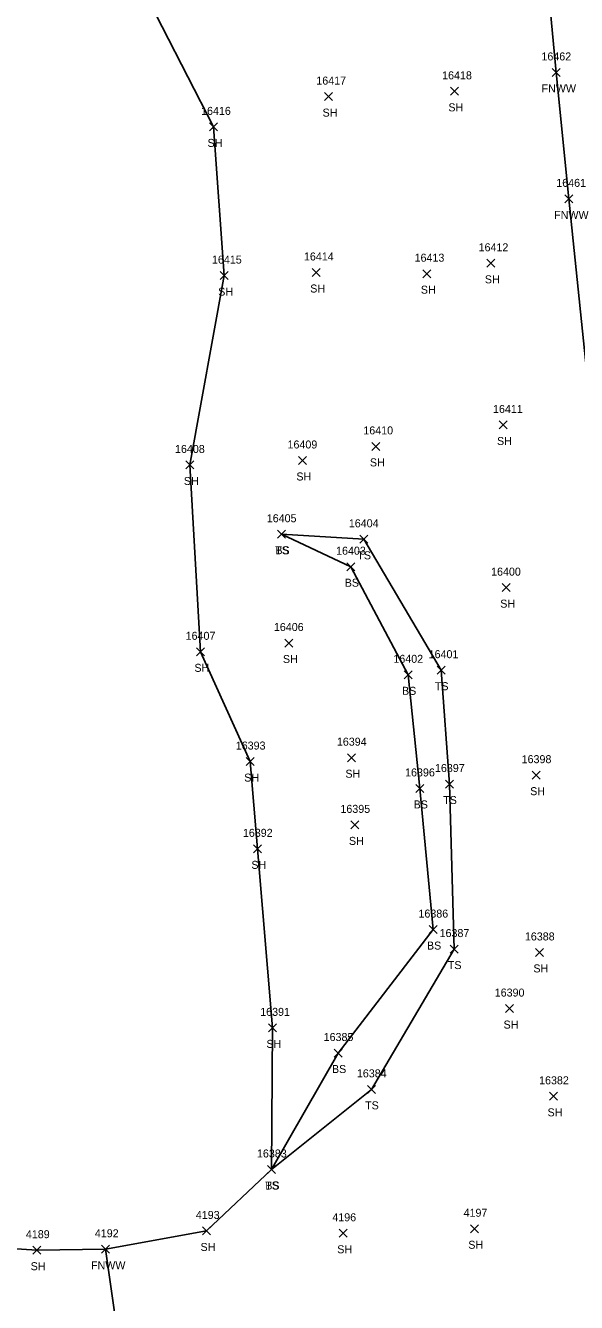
# Model space of a CAD drawing. Extents: x 1439173 to 1457902, y 641926 to 659889.
# Drawn here: x 1445557.8 to 1445695.5, y 655361.3 to 655680.4 of the extents above; entities that cross this region are included whole.
import ezdxf

# ---------------------------------------------------------------- set-up
doc = ezdxf.new("R2010")
doc.units = 0
for name, color, linetype in [('L_A', 7, 'Continuous'), ('L_I', 7, 'Continuous'), ('L_TIC', 7, 'Continuous'), ('LELB', 7, 'Continuous'), ('LFNC', 7, 'Continuous'), ('LSOGP', 7, 'Continuous')]:
    doc.layers.add(name, color=color, linetype=linetype)

msp = doc.modelspace()

# ---------------------------------------------------------------- linework, layer by layer
at = {"layer": 'L_TIC'}
for points in [[(1445689.42, 655667.71), (1445691.42, 655669.71)], [(1445691.42, 655667.71), (1445689.42, 655669.71)], [(1445663.98, 655662.99), (1445665.98, 655664.99)], [(1445665.98, 655662.99), (1445663.98, 655664.99)], [(1445632.53, 655661.67), (1445634.53, 655663.67)], [(1445634.53, 655661.67), (1445632.53, 655663.67)], [(1445603.77, 655654.1), (1445605.77, 655656.1)], [(1445605.77, 655654.1), (1445603.77, 655656.1)], [(1445692.57, 655636.12), (1445694.57, 655638.12)], [(1445694.57, 655636.12), (1445692.57, 655638.12)], [(1445629.44, 655617.71), (1445631.44, 655619.71)], [(1445631.44, 655617.71), (1445629.44, 655619.71)], [(1445657.1, 655617.41), (1445659.1, 655619.41)], [(1445659.1, 655617.41), (1445657.1, 655619.41)], [(1445673.1, 655620.01), (1445675.1, 655622.01)], [(1445675.1, 655620.01), (1445673.1, 655622.01)], [(1445606.44, 655616.93), (1445608.44, 655618.93)], [(1445608.44, 655616.93), (1445606.44, 655618.93)], [(1445676.14, 655579.6), (1445678.14, 655581.6)], [(1445678.14, 655579.6), (1445676.14, 655581.6)], [(1445644.36, 655574.25), (1445646.36, 655576.25)], [(1445646.36, 655574.25), (1445644.36, 655576.25)], [(1445597.85, 655569.61), (1445599.85, 655571.61)], [(1445599.85, 655569.61), (1445597.85, 655571.61)], [(1445625.99, 655570.73), (1445627.99, 655572.73)], [(1445627.99, 655570.73), (1445625.99, 655572.73)], [(1445620.78, 655552.29), (1445622.78, 655554.29)], [(1445622.78, 655552.29), (1445620.78, 655554.29)], [(1445620.78, 655552.29), (1445622.78, 655554.29)], [(1445622.78, 655552.29), (1445620.78, 655554.29)], [(1445641.31, 655551.03), (1445643.31, 655553.03)], [(1445643.31, 655551.03), (1445641.31, 655553.03)], [(1445638.12, 655544.18), (1445640.12, 655546.18)], [(1445640.12, 655544.18), (1445638.12, 655546.18)], [(1445676.95, 655538.95), (1445678.95, 655540.95)], [(1445678.95, 655538.95), (1445676.95, 655540.95)], [(1445622.62, 655525.11), (1445624.62, 655527.11)], [(1445624.62, 655525.11), (1445622.62, 655527.11)], [(1445600.51, 655522.91), (1445602.51, 655524.91)], [(1445602.51, 655522.91), (1445600.51, 655524.91)], [(1445660.69, 655518.32), (1445662.69, 655520.32)], [(1445662.69, 655518.32), (1445660.69, 655520.32)], [(1445652.44, 655517.16), (1445654.44, 655519.16)], [(1445654.44, 655517.16), (1445652.44, 655519.16)], [(1445638.24, 655496.45), (1445640.24, 655498.45)], [(1445640.24, 655496.45), (1445638.24, 655498.45)], [(1445612.96, 655495.48), (1445614.96, 655497.48)], [(1445614.96, 655495.48), (1445612.96, 655497.48)], [(1445662.76, 655489.87), (1445664.76, 655491.87)], [(1445664.76, 655489.87), (1445662.76, 655491.87)], [(1445684.43, 655492.08), (1445686.43, 655494.08)], [(1445686.43, 655492.08), (1445684.43, 655494.08)], [(1445655.35, 655488.77), (1445657.35, 655490.77)], [(1445657.35, 655488.77), (1445655.35, 655490.77)], [(1445639.12, 655479.66), (1445641.12, 655481.66)], [(1445641.12, 655479.66), (1445639.12, 655481.66)], [(1445614.74, 655473.67), (1445616.74, 655475.67)], [(1445616.74, 655473.67), (1445614.74, 655475.67)], [(1445658.68, 655453.49), (1445660.68, 655455.49)], [(1445660.68, 655453.49), (1445658.68, 655455.49)], [(1445663.92, 655448.62), (1445665.92, 655450.62)], [(1445665.92, 655448.62), (1445663.92, 655450.62)], [(1445685.24, 655447.78), (1445687.24, 655449.78)], [(1445687.24, 655447.78), (1445685.24, 655449.78)], [(1445677.79, 655433.75), (1445679.79, 655435.75)], [(1445679.79, 655433.75), (1445677.79, 655435.75)], [(1445618.5, 655428.93), (1445620.5, 655430.93)], [(1445620.5, 655428.93), (1445618.5, 655430.93)], [(1445634.93, 655422.64), (1445636.93, 655424.64)], [(1445636.93, 655422.64), (1445634.93, 655424.64)], [(1445643.24, 655413.56), (1445645.24, 655415.56)], [(1445645.24, 655413.56), (1445643.24, 655415.56)], [(1445688.79, 655411.82), (1445690.79, 655413.82)], [(1445690.79, 655411.82), (1445688.79, 655413.82)], [(1445618.25, 655393.53), (1445620.25, 655395.53)], [(1445620.25, 655393.53), (1445618.25, 655395.53)], [(1445618.25, 655393.53), (1445620.25, 655395.53)], [(1445620.25, 655393.53), (1445618.25, 655395.53)], [(1445602.02, 655378.17), (1445604.02, 655380.17)], [(1445604.02, 655378.17), (1445602.02, 655380.17)], [(1445668.97, 655378.72), (1445670.97, 655380.72)], [(1445670.97, 655378.72), (1445668.97, 655380.72)], [(1445636.21, 655377.59), (1445638.21, 655379.59)], [(1445638.21, 655377.59), (1445636.21, 655379.59)], [(1445559.56, 655373.36), (1445561.56, 655375.36)], [(1445561.56, 655373.36), (1445559.56, 655375.36)], [(1445576.79, 655373.59), (1445578.79, 655375.59)], [(1445578.79, 655373.59), (1445576.79, 655375.59)]]:
    msp.add_lwpolyline(points, dxfattribs=at)
at = {"layer": 'LELB'}
for points in [[(1445619.25, 655394.53), (1445635.93, 655423.64), (1445659.68, 655454.49), (1445656.35, 655489.77), (1445653.44, 655518.16), (1445639.12, 655545.18), (1445621.78, 655553.29)], [(1445619.25, 655394.53), (1445644.24, 655414.56), (1445664.92, 655449.62), (1445663.76, 655490.87), (1445661.69, 655519.32), (1445642.31, 655552.03), (1445621.78, 655553.29)]]:
    msp.add_lwpolyline(points, dxfattribs=at)
at = {"layer": 'LFNC'}
for points in [[(1445715.24, 655419.82), (1445710.43, 655473.31), (1445706.37, 655509.25), (1445702.41, 655550.98), (1445699.06, 655583.87), (1445693.57, 655637.12), (1445690.42, 655668.71), (1445687.6, 655698.96), (1445687.24, 655700.36), (1445686.99, 655701.92), (1445686.64, 655704.61), (1445686.09, 655707.52), (1445680.76, 655745.72), (1445675.88, 655779.77), (1445671.99, 655807.95), (1445667.56, 655841.97), (1445661.38, 655881.15), (1445652.61, 655938.95), (1445651.14, 655990.97), (1445657.87, 656047.22), (1445653.08, 656100.33), (1445648.93, 656147.89)], [(1445583.39, 655322.34), (1445581.66, 655347.21), (1445577.79, 655374.59)]]:
    msp.add_lwpolyline(points, dxfattribs=at)
at = {"layer": 'LSOGP'}
msp.add_lwpolyline([(1445532.31, 655376.18), (1445560.55, 655374.35), (1445577.79, 655374.59), (1445603.01, 655379.16), (1445619.26, 655394.53), (1445619.5, 655429.93), (1445615.73, 655474.67), (1445613.95, 655496.48), (1445601.5, 655523.91), (1445598.85, 655570.61), (1445607.44, 655617.93), (1445604.77, 655655.1), (1445579.07, 655705.16)], dxfattribs=at)

# ---------------------------------------------------------------- texts
at = {"layer": 'L_A'}
for s, p in [('FNWW', (1445686.77, 655663.71)), ('SH', (1445663.47, 655658.99)), ('SH', (1445632.02, 655657.67)), ('SH', (1445603.26, 655650.1)), ('FNWW', (1445689.92, 655632.12)), ('SH', (1445672.59, 655616.01)), ('SH', (1445605.93, 655612.93)), ('SH', (1445628.93, 655613.71)), ('SH', (1445656.59, 655613.41)), ('SH', (1445675.63, 655575.6)), ('SH', (1445643.85, 655570.25)), ('SH', (1445625.47, 655566.73)), ('SH', (1445597.34, 655565.61)), ('TS', (1445620.19, 655548.29)), ('BS', (1445620.22, 655548.29)), ('TS', (1445640.72, 655547.03)), ('BS', (1445637.56, 655540.18)), ('SH', (1445676.44, 655534.95)), ('SH', (1445599.99, 655518.91)), ('SH', (1445622.11, 655521.11)), ('BS', (1445651.88, 655513.16)), ('TS', (1445660.1, 655514.32)), ('SH', (1445612.44, 655491.48)), ('SH', (1445637.73, 655492.45)), ('SH', (1445683.92, 655488.08)), ('BS', (1445654.79, 655484.77)), ('TS', (1445662.17, 655485.87)), ('SH', (1445638.61, 655475.66)), ('SH', (1445614.23, 655469.67)), ('BS', (1445658.12, 655449.49)), ('TS', (1445663.33, 655444.62)), ('SH', (1445684.73, 655443.78)), ('SH', (1445677.27, 655429.75)), ('SH', (1445617.99, 655424.93)), ('BS', (1445634.37, 655418.64)), ('TS', (1445642.65, 655409.56)), ('SH', (1445688.27, 655407.82)), ('TS', (1445617.66, 655389.53)), ('BS', (1445617.7, 655389.53)), ('SH', (1445668.45, 655374.72)), ('SH', (1445601.51, 655374.17)), ('SH', (1445635.69, 655373.59)), ('SH', (1445559.04, 655369.36)), ('FNWW', (1445574.13, 655369.59))]:
    msp.add_text(s, height=2, dxfattribs=at).set_placement(p)
at = {"layer": 'L_I'}
for s, p in [('16462', (1445686.74, 655671.71)), ('16417', (1445630.46, 655665.67)), ('16418', (1445661.91, 655666.99)), ('16416', (1445601.65, 655658.1)), ('16461', (1445690.45, 655640.12)), ('16412', (1445671.03, 655624.01)), ('16415', (1445604.37, 655620.93)), ('16414', (1445627.37, 655621.71)), ('16413', (1445655.03, 655621.41)), ('16411', (1445674.63, 655583.6)), ('16410', (1445642.21, 655578.25)), ('16408', (1445595.13, 655573.61)), ('16409', (1445623.26, 655574.73)), ('16405', (1445618.07, 655556.29)), ('16405', (1445618.07, 655556.29)), ('16404', (1445638.59, 655555.03)), ('16403', (1445635.4, 655548.18)), ('16400', (1445674.15, 655542.95)), ('16406', (1445619.85, 655529.11)), ('16407', (1445597.79, 655526.91)), ('16401', (1445658.54, 655522.32)), ('16402', (1445649.72, 655521.16)), ('16393', (1445610.32, 655499.48)), ('16394', (1445635.6, 655500.45)), ('16398', (1445681.79, 655496.08)), ('16396', (1445652.65, 655492.77)), ('16397', (1445660.12, 655493.87)), ('16395', (1445636.48, 655483.66)), ('16392', (1445612.1, 655477.67)), ('16386', (1445655.99, 655457.49)), ('16387', (1445661.28, 655452.62)), ('16388', (1445682.6, 655451.78)), ('16390', (1445675.06, 655437.75)), ('16391', (1445616.43, 655432.93)), ('16385', (1445632.29, 655426.64)), ('16384', (1445640.6, 655417.56)), ('16382', (1445686.15, 655415.82)), ('16383', (1445615.62, 655397.53)), ('16383', (1445615.62, 655397.53)), ('4193', (1445600.33, 655382.17)), ('4196', (1445634.46, 655381.59)), ('4197', (1445667.27, 655382.72)), ('4189', (1445557.85, 655377.36)), ('4192', (1445575.09, 655377.59))]:
    msp.add_text(s, height=2, dxfattribs=at).set_placement(p)

doc.saveas('drawing.dxf')
